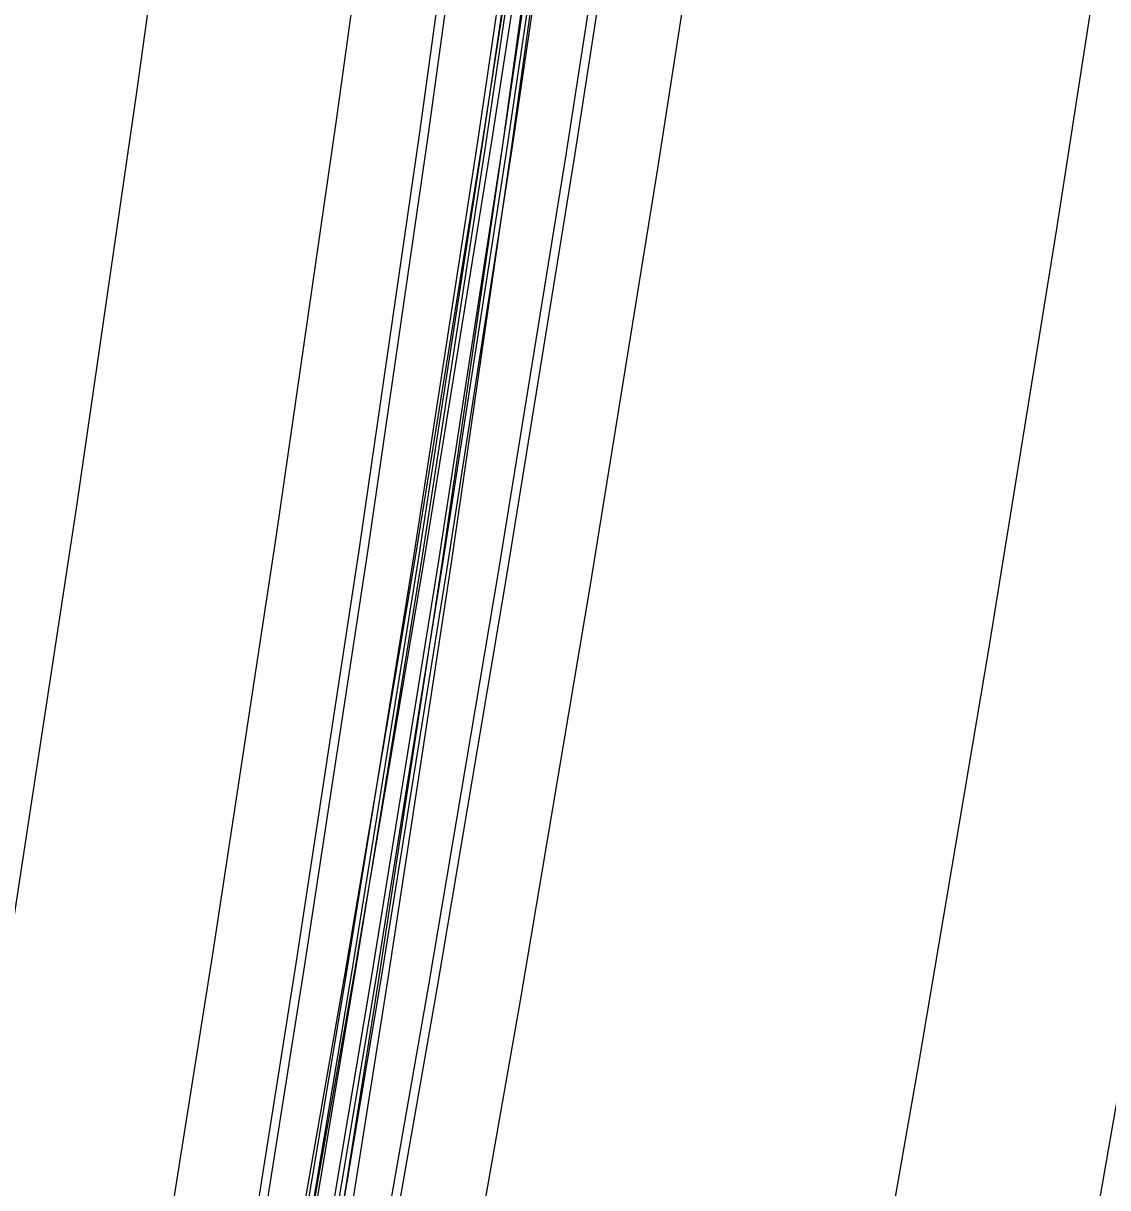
# Model space of a CAD drawing. Extents: x 1797478 to 1804836, y 246529 to 250952.
# Drawn here: x 1797578.2 to 1797642.7, y 246598.5 to 246667.8 of the extents above; entities that cross this region are included whole.
import ezdxf

# ---------------------------------------------------------------- set-up
doc = ezdxf.new("R2010")
doc.units = 0
for name, color, linetype in [('1', 7, 'Continuous'), ('DRAINAGE', 7, 'Continuous'), ('EDPV-LINE', 7, 'Continuous'), ('SHDR-UPAV', 7, 'Continuous')]:
    doc.layers.add(name, color=color, linetype=linetype)

msp = doc.modelspace()

# ---------------------------------------------------------------- linework, layer by layer
for points in [[(1797620.381, 246544.497), (1797620.381, 246544.5), (1797622.557, 246556.127), (1797627.075, 246580.938), (1797631.431, 246605.779), (1797635.623, 246630.65), (1797639.652, 246655.548), (1797643.517, 246680.474), (1797647.218, 246705.426), (1797650.755, 246730.403), (1797654.127, 246755.404), (1797657.336, 246780.428), (1797660.38, 246805.473), (1797661.548, 246815.474), (1797661.549, 246815.477), (1797662.631, 246824.953), (1797663.259, 246830.539), (1797664.779, 246844.399), (1797665.932, 246855.579)], [(1797620.381, 246544.497), (1797620.381, 246544.5), (1797622.557, 246556.127), (1797627.075, 246580.938), (1797631.431, 246605.779), (1797635.623, 246630.65), (1797639.652, 246655.548), (1797643.517, 246680.474), (1797647.218, 246705.426), (1797650.755, 246730.403), (1797654.127, 246755.404), (1797657.336, 246780.428), (1797660.38, 246805.473), (1797661.548, 246815.474), (1797661.549, 246815.477), (1797662.631, 246824.953), (1797663.259, 246830.539), (1797664.779, 246844.399), (1797665.932, 246855.579)], [(1797620.381, 246544.497), (1797620.381, 246544.5), (1797622.557, 246556.127), (1797627.075, 246580.938), (1797631.431, 246605.779), (1797635.623, 246630.65), (1797639.652, 246655.548), (1797643.517, 246680.474), (1797647.218, 246705.426), (1797650.755, 246730.403), (1797654.127, 246755.404), (1797657.336, 246780.428), (1797660.38, 246805.473), (1797661.548, 246815.474), (1797661.549, 246815.477), (1797662.631, 246824.953), (1797663.259, 246830.539), (1797664.779, 246844.399), (1797665.932, 246855.579)], [(1797620.381, 246544.497), (1797620.381, 246544.5), (1797622.557, 246556.127), (1797627.075, 246580.938), (1797631.431, 246605.779), (1797635.623, 246630.65), (1797639.652, 246655.548), (1797643.517, 246680.474), (1797647.218, 246705.426), (1797650.755, 246730.403), (1797654.127, 246755.404), (1797657.336, 246780.428), (1797660.38, 246805.473), (1797661.548, 246815.474), (1797661.549, 246815.477), (1797662.631, 246824.953), (1797663.259, 246830.539), (1797664.779, 246844.399), (1797665.932, 246855.579)], [(1797632.188, 246542.357), (1797632.189, 246542.36), (1797634.371, 246554.024), (1797638.903, 246578.913), (1797643.272, 246603.832), (1797647.476, 246628.78), (1797651.517, 246653.757), (1797655.394, 246678.761), (1797659.106, 246703.791), (1797662.653, 246728.846), (1797666.036, 246753.925), (1797669.254, 246779.028), (1797672.307, 246804.152), (1797673.479, 246814.183), (1797673.479, 246814.187), (1797674.565, 246823.692), (1797675.194, 246829.296), (1797676.719, 246843.199), (1797677.873, 246854.397)], [(1797632.189, 246542.357), (1797632.189, 246542.36), (1797634.371, 246554.024), (1797638.903, 246578.913), (1797643.272, 246603.832), (1797647.477, 246628.78), (1797651.517, 246653.757), (1797655.394, 246678.761), (1797659.106, 246703.791), (1797662.654, 246728.846), (1797666.036, 246753.925), (1797669.254, 246779.028), (1797672.307, 246804.151), (1797673.479, 246814.183), (1797673.479, 246814.187), (1797674.565, 246823.692), (1797675.194, 246829.296), (1797676.719, 246843.199), (1797677.873, 246854.397)], [(1797567.737, 246554.035), (1797567.737, 246554.038), (1797569.695, 246565.537), (1797573.751, 246590.068), (1797577.645, 246614.625), (1797581.377, 246639.205), (1797584.947, 246663.807), (1797588.355, 246688.431), (1797591.6, 246713.076), (1797594.684, 246737.74), (1797597.604, 246762.422), (1797600.362, 246787.121), (1797602.958, 246811.837), (1797603.948, 246821.704), (1797603.949, 246821.707), (1797604.863, 246831.056), (1797605.391, 246836.567), (1797606.665, 246850.239)], [(1797567.737, 246554.035), (1797567.737, 246554.038), (1797569.695, 246565.537), (1797573.751, 246590.068), (1797577.645, 246614.625), (1797581.377, 246639.205), (1797584.947, 246663.807), (1797588.355, 246688.431), (1797591.6, 246713.076), (1797594.684, 246737.74), (1797597.604, 246762.422), (1797600.362, 246787.121), (1797602.958, 246811.837), (1797603.948, 246821.704), (1797603.949, 246821.707), (1797604.863, 246831.056), (1797605.391, 246836.567), (1797606.665, 246850.239)], [(1797567.737, 246554.035), (1797567.737, 246554.038), (1797569.695, 246565.537), (1797573.751, 246590.068), (1797577.645, 246614.625), (1797581.377, 246639.205), (1797584.947, 246663.807), (1797588.355, 246688.431), (1797591.6, 246713.076), (1797594.684, 246737.74), (1797597.604, 246762.422), (1797600.362, 246787.121), (1797602.958, 246811.837), (1797603.948, 246821.704), (1797603.949, 246821.707), (1797604.863, 246831.056), (1797605.391, 246836.567), (1797606.665, 246850.239)], [(1797567.737, 246554.035), (1797567.737, 246554.038), (1797569.695, 246565.537), (1797573.751, 246590.068), (1797577.645, 246614.625), (1797581.377, 246639.205), (1797584.947, 246663.807), (1797588.355, 246688.431), (1797591.6, 246713.076), (1797594.684, 246737.74), (1797597.604, 246762.422), (1797600.362, 246787.121), (1797602.958, 246811.837), (1797603.948, 246821.704), (1797603.949, 246821.707), (1797604.863, 246831.056), (1797605.391, 246836.567), (1797606.665, 246850.239)], [(1797579.544, 246551.896), (1797579.545, 246551.899), (1797581.51, 246563.434), (1797585.579, 246588.043), (1797589.486, 246612.677), (1797593.231, 246637.335), (1797596.813, 246662.016), (1797600.232, 246686.718), (1797603.489, 246711.441), (1797606.583, 246736.183), (1797609.513, 246760.943), (1797612.281, 246785.721), (1797614.885, 246810.515), (1797615.879, 246820.413), (1797615.879, 246820.417), (1797616.797, 246829.795), (1797617.327, 246835.324), (1797618.605, 246849.039)], [(1797579.544, 246551.896), (1797579.545, 246551.899), (1797581.51, 246563.434), (1797585.579, 246588.043), (1797589.486, 246612.677), (1797593.231, 246637.335), (1797596.813, 246662.016), (1797600.232, 246686.718), (1797603.489, 246711.441), (1797606.583, 246736.183), (1797609.513, 246760.943), (1797612.281, 246785.721), (1797614.885, 246810.515), (1797615.879, 246820.413), (1797615.879, 246820.417), (1797616.797, 246829.795), (1797617.327, 246835.324), (1797618.605, 246849.039)], [(1797579.544, 246551.896), (1797579.545, 246551.899), (1797581.51, 246563.434), (1797585.579, 246588.043), (1797589.486, 246612.677), (1797593.231, 246637.335), (1797596.813, 246662.016), (1797600.232, 246686.718), (1797603.489, 246711.441), (1797606.583, 246736.183), (1797609.513, 246760.943), (1797612.281, 246785.721), (1797614.885, 246810.515), (1797615.879, 246820.413), (1797615.879, 246820.417), (1797616.797, 246829.795), (1797617.327, 246835.324), (1797618.605, 246849.039)], [(1797579.544, 246551.896), (1797579.545, 246551.899), (1797581.51, 246563.434), (1797585.579, 246588.043), (1797589.486, 246612.677), (1797593.231, 246637.335), (1797596.813, 246662.016), (1797600.232, 246686.718), (1797603.489, 246711.441), (1797606.583, 246736.183), (1797609.513, 246760.943), (1797612.281, 246785.721), (1797614.885, 246810.515), (1797615.879, 246820.413), (1797615.879, 246820.417), (1797616.797, 246829.795), (1797617.327, 246835.324), (1797618.605, 246849.039)], [(1797584.464, 246551.004), (1797584.465, 246551.007), (1797586.433, 246562.557), (1797590.508, 246587.199), (1797594.42, 246611.866), (1797598.17, 246636.556), (1797601.757, 246661.27), (1797605.181, 246686.004), (1797608.442, 246710.759), (1797611.54, 246735.534), (1797614.475, 246760.327), (1797617.247, 246785.138), (1797619.855, 246809.964), (1797620.85, 246819.876), (1797620.85, 246819.879), (1797621.769, 246829.27), (1797622.3, 246834.806), (1797623.58, 246848.539)], [(1797584.977, 246550.912), (1797584.978, 246550.914), (1797586.945, 246562.466), (1797591.021, 246587.111), (1797594.934, 246611.781), (1797598.684, 246636.475), (1797602.272, 246661.192), (1797605.697, 246685.93), (1797608.958, 246710.689), (1797612.057, 246735.467), (1797614.992, 246760.263), (1797617.764, 246785.077), (1797620.373, 246809.907), (1797621.368, 246819.82), (1797621.368, 246819.823), (1797622.287, 246829.215), (1797622.818, 246834.752), (1797624.099, 246848.487)], [(1797586.925, 246550.559), (1797586.926, 246550.561), (1797588.998, 246562.101), (1797593.297, 246586.722), (1797597.434, 246611.37), (1797601.409, 246636.046), (1797605.221, 246660.747), (1797608.871, 246685.472), (1797612.358, 246710.221), (1797615.682, 246734.992), (1797618.843, 246759.785), (1797621.841, 246784.598), (1797624.676, 246809.43), (1797625.761, 246819.344), (1797625.762, 246819.348), (1797626.766, 246828.742), (1797627.347, 246834.28), (1797628.753, 246848.019)], [(1797587.22, 246550.505), (1797587.221, 246550.508), (1797589.293, 246562.048), (1797593.593, 246586.671), (1797597.73, 246611.322), (1797601.705, 246635.999), (1797605.518, 246660.702), (1797609.168, 246685.429), (1797612.655, 246710.18), (1797615.98, 246734.953), (1797619.141, 246759.748), (1797622.139, 246784.563), (1797624.974, 246809.397), (1797626.059, 246819.312), (1797626.06, 246819.316), (1797627.064, 246828.711), (1797627.645, 246834.249), (1797629.051, 246847.989)], [(1797587.417, 246550.469), (1797587.417, 246550.472), (1797589.49, 246562.013), (1797593.79, 246586.637), (1797597.927, 246611.289), (1797601.903, 246635.968), (1797605.716, 246660.672), (1797609.366, 246685.401), (1797612.853, 246710.153), (1797616.178, 246734.927), (1797619.339, 246759.723), (1797622.338, 246784.539), (1797625.173, 246809.375), (1797626.258, 246819.291), (1797626.259, 246819.294), (1797627.263, 246828.69), (1797627.844, 246834.228), (1797629.25, 246847.969)], [(1797588.401, 246550.291), (1797588.401, 246550.294), (1797590.475, 246561.838), (1797594.776, 246586.469), (1797598.914, 246611.127), (1797602.891, 246635.812), (1797606.704, 246660.523), (1797610.356, 246685.258), (1797613.844, 246710.017), (1797617.169, 246734.798), (1797620.332, 246759.6), (1797623.331, 246784.423), (1797626.166, 246809.265), (1797627.252, 246819.183), (1797627.253, 246819.187), (1797628.258, 246828.584), (1797628.839, 246834.125), (1797630.245, 246847.869)], [(1797598.2, 246548.516), (1797598.201, 246548.518), (1797588.549, 246562.181), (1797593.028, 246586.768), (1797597.346, 246611.385), (1797601.502, 246636.031), (1797605.496, 246660.705), (1797609.328, 246685.406), (1797612.998, 246710.133), (1797616.504, 246734.885), (1797619.848, 246759.66), (1797623.029, 246784.458), (1797626.047, 246809.278), (1797627.206, 246819.188), (1797627.207, 246819.192), (1797628.28, 246828.582), (1797628.902, 246834.118), (1797630.41, 246847.853)], [(1797588.645, 246550.247), (1797588.646, 246550.25), (1797590.743, 246561.79), (1797595.044, 246586.423), (1797599.183, 246611.083), (1797603.159, 246635.77), (1797606.973, 246660.482), (1797610.625, 246685.219), (1797614.113, 246709.979), (1797617.439, 246734.762), (1797620.602, 246759.567), (1797623.601, 246784.391), (1797626.437, 246809.235), (1797627.523, 246819.154), (1797627.523, 246819.158), (1797628.528, 246828.556), (1797629.104, 246834.097), (1797630.497, 246847.844)], [(1797588.94, 246550.193), (1797588.941, 246550.196), (1797591.038, 246561.738), (1797595.339, 246586.372), (1797599.479, 246611.034), (1797603.456, 246635.723), (1797607.27, 246660.437), (1797610.922, 246685.176), (1797614.411, 246709.939), (1797617.737, 246734.723), (1797620.899, 246759.53), (1797623.899, 246784.356), (1797626.735, 246809.202), (1797627.821, 246819.122), (1797627.822, 246819.125), (1797628.826, 246828.524), (1797629.402, 246834.066), (1797630.795, 246847.814)], [(1797589.917, 246550.016), (1797589.918, 246550.019), (1797591.889, 246561.586), (1797595.97, 246586.264), (1797599.888, 246610.967), (1797603.644, 246635.693), (1797607.237, 246660.442), (1797610.666, 246685.213), (1797613.932, 246710.004), (1797617.035, 246734.815), (1797619.975, 246759.644), (1797622.751, 246784.491), (1797625.363, 246809.354), (1797626.36, 246819.28), (1797626.36, 246819.283), (1797627.28, 246828.688), (1797627.811, 246834.232), (1797629.094, 246847.985)], [(1797603.14, 246547.621), (1797603.141, 246547.623), (1797593.492, 246561.301), (1797597.977, 246585.92), (1797602.301, 246610.57), (1797606.462, 246635.249), (1797610.461, 246659.955), (1797614.298, 246684.689), (1797617.972, 246709.449), (1797621.483, 246734.233), (1797624.831, 246759.041), (1797628.016, 246783.872), (1797631.038, 246808.725), (1797632.198, 246818.648), (1797632.198, 246818.652), (1797633.273, 246828.055), (1797633.896, 246833.598), (1797635.405, 246847.351)], [(1797603.653, 246547.528), (1797603.653, 246547.53), (1797594.005, 246561.21), (1797598.491, 246585.832), (1797602.815, 246610.485), (1797606.976, 246635.168), (1797610.976, 246659.878), (1797614.813, 246684.615), (1797618.487, 246709.378), (1797621.999, 246734.166), (1797625.348, 246758.977), (1797628.533, 246783.812), (1797631.555, 246808.668), (1797632.716, 246818.592), (1797632.716, 246818.596), (1797633.791, 246828), (1797634.414, 246833.544), (1797635.924, 246847.299)], [(1797608.573, 246546.636), (1797608.573, 246546.639), (1797598.928, 246560.333), (1797603.419, 246584.989), (1797607.748, 246609.674), (1797611.915, 246634.389), (1797615.92, 246659.131), (1797619.762, 246683.901), (1797623.441, 246708.697), (1797626.957, 246733.517), (1797630.31, 246758.361), (1797633.499, 246783.228), (1797636.525, 246808.117), (1797637.687, 246818.055), (1797637.687, 246818.058), (1797638.764, 246827.475), (1797639.387, 246833.026), (1797640.898, 246846.799)], [(1797608.573, 246546.636), (1797608.573, 246546.639), (1797598.928, 246560.333), (1797603.419, 246584.989), (1797607.748, 246609.674), (1797611.915, 246634.389), (1797615.92, 246659.131), (1797619.762, 246683.901), (1797623.441, 246708.697), (1797626.957, 246733.517), (1797630.31, 246758.361), (1797633.499, 246783.228), (1797636.525, 246808.117), (1797637.687, 246818.055), (1797637.687, 246818.058), (1797638.764, 246827.475), (1797639.387, 246833.026), (1797640.898, 246846.799)], [(1797608.573, 246546.636), (1797608.573, 246546.639), (1797598.928, 246560.333), (1797603.419, 246584.989), (1797607.748, 246609.674), (1797611.915, 246634.389), (1797615.92, 246659.131), (1797619.762, 246683.901), (1797623.441, 246708.697), (1797626.957, 246733.517), (1797630.31, 246758.361), (1797633.499, 246783.228), (1797636.525, 246808.117), (1797637.687, 246818.055), (1797637.687, 246818.058), (1797638.764, 246827.475), (1797639.387, 246833.026), (1797640.898, 246846.799)], [(1797608.573, 246546.636), (1797608.573, 246546.639), (1797598.928, 246560.333), (1797603.419, 246584.989), (1797607.748, 246609.674), (1797611.915, 246634.389), (1797615.92, 246659.131), (1797619.762, 246683.901), (1797623.441, 246708.697), (1797626.957, 246733.517), (1797630.31, 246758.361), (1797633.499, 246783.228), (1797636.525, 246808.117), (1797637.687, 246818.055), (1797637.687, 246818.058), (1797638.764, 246827.475), (1797639.387, 246833.026), (1797640.898, 246846.799)], [(1797608.573, 246546.636), (1797608.573, 246546.639), (1797598.928, 246560.333), (1797603.419, 246584.989), (1797607.748, 246609.674), (1797611.915, 246634.389), (1797615.92, 246659.131), (1797619.762, 246683.901), (1797623.441, 246708.697), (1797626.957, 246733.517), (1797630.31, 246758.361), (1797633.499, 246783.228), (1797636.525, 246808.117), (1797637.687, 246818.055), (1797637.687, 246818.058), (1797638.764, 246827.475), (1797639.387, 246833.026), (1797640.898, 246846.799)]]:
    msp.add_lwpolyline(points)
at = {"layer": '1'}
for points in [[(1797620.381, 246544.497), (1797620.381, 246544.5), (1797622.557, 246556.127), (1797627.075, 246580.938), (1797631.431, 246605.779), (1797635.623, 246630.65), (1797639.652, 246655.548), (1797643.517, 246680.474), (1797647.218, 246705.426), (1797650.755, 246730.403), (1797654.127, 246755.404), (1797657.336, 246780.428), (1797660.38, 246805.473), (1797661.548, 246815.474), (1797661.549, 246815.477), (1797662.631, 246824.953), (1797663.259, 246830.539), (1797664.779, 246844.399), (1797665.932, 246855.579)], [(1797567.737, 246554.035), (1797567.737, 246554.038), (1797569.695, 246565.537), (1797573.751, 246590.068), (1797577.645, 246614.625), (1797581.377, 246639.205), (1797584.947, 246663.807), (1797588.355, 246688.431), (1797591.6, 246713.076), (1797594.684, 246737.74), (1797597.604, 246762.422), (1797600.362, 246787.121), (1797602.958, 246811.837), (1797603.948, 246821.704), (1797603.949, 246821.707), (1797604.863, 246831.056), (1797605.391, 246836.567), (1797606.665, 246850.239)]]:
    msp.add_lwpolyline(points, dxfattribs=at)
at = {"layer": 'DRAINAGE'}
for points in [[(1797586.925, 246550.559), (1797586.926, 246550.561), (1797588.998, 246562.101), (1797593.297, 246586.722), (1797597.434, 246611.37), (1797601.409, 246636.046), (1797605.221, 246660.747), (1797608.871, 246685.472), (1797612.358, 246710.221), (1797615.682, 246734.992), (1797618.843, 246759.785), (1797621.841, 246784.598), (1797624.676, 246809.43), (1797625.761, 246819.344), (1797625.762, 246819.348), (1797626.766, 246828.742), (1797627.347, 246834.28), (1797628.753, 246848.019)], [(1797588.94, 246550.193), (1797588.941, 246550.196), (1797591.038, 246561.738), (1797595.339, 246586.372), (1797599.479, 246611.034), (1797603.456, 246635.723), (1797607.27, 246660.437), (1797610.922, 246685.176), (1797614.411, 246709.939), (1797617.737, 246734.723), (1797620.899, 246759.53), (1797623.899, 246784.356), (1797626.735, 246809.202), (1797627.821, 246819.122), (1797627.822, 246819.125), (1797628.826, 246828.524), (1797629.402, 246834.066), (1797630.795, 246847.814)]]:
    msp.add_lwpolyline(points, dxfattribs=at)
at = {"layer": 'EDPV-LINE'}
for points in [[(1797579.544, 246551.896), (1797579.545, 246551.899), (1797581.51, 246563.434), (1797585.579, 246588.043), (1797589.486, 246612.677), (1797593.231, 246637.335), (1797596.813, 246662.016), (1797600.232, 246686.718), (1797603.489, 246711.441), (1797606.583, 246736.183), (1797609.513, 246760.943), (1797612.281, 246785.721), (1797614.885, 246810.515), (1797615.879, 246820.413), (1797615.879, 246820.417), (1797616.797, 246829.795), (1797617.327, 246835.324), (1797618.605, 246849.039)], [(1797579.544, 246551.896), (1797579.545, 246551.899), (1797581.51, 246563.434), (1797585.579, 246588.043), (1797589.486, 246612.677), (1797593.231, 246637.335), (1797596.813, 246662.016), (1797600.232, 246686.718), (1797603.489, 246711.441), (1797606.583, 246736.183), (1797609.513, 246760.943), (1797612.281, 246785.721), (1797614.885, 246810.515), (1797615.879, 246820.413), (1797615.879, 246820.417), (1797616.797, 246829.795), (1797617.327, 246835.324), (1797618.605, 246849.039)], [(1797586.925, 246550.559), (1797586.926, 246550.561), (1797588.998, 246562.101), (1797593.297, 246586.722), (1797597.434, 246611.37), (1797601.409, 246636.046), (1797605.221, 246660.747), (1797608.871, 246685.472), (1797612.358, 246710.221), (1797615.682, 246734.992), (1797618.843, 246759.785), (1797621.841, 246784.598), (1797624.676, 246809.43), (1797625.761, 246819.344), (1797625.762, 246819.348), (1797626.766, 246828.742), (1797627.347, 246834.28), (1797628.753, 246848.019)], [(1797588.94, 246550.193), (1797588.941, 246550.196), (1797591.038, 246561.738), (1797595.339, 246586.372), (1797599.479, 246611.034), (1797603.456, 246635.723), (1797607.27, 246660.437), (1797610.922, 246685.176), (1797614.411, 246709.939), (1797617.737, 246734.723), (1797620.899, 246759.53), (1797623.899, 246784.356), (1797626.735, 246809.202), (1797627.821, 246819.122), (1797627.822, 246819.125), (1797628.826, 246828.524), (1797629.402, 246834.066), (1797630.795, 246847.814)], [(1797608.573, 246546.636), (1797608.573, 246546.639), (1797598.928, 246560.333), (1797603.419, 246584.989), (1797607.748, 246609.674), (1797611.915, 246634.389), (1797615.92, 246659.131), (1797619.762, 246683.901), (1797623.441, 246708.697), (1797626.957, 246733.517), (1797630.31, 246758.361), (1797633.499, 246783.228), (1797636.525, 246808.117), (1797637.687, 246818.055), (1797637.687, 246818.058), (1797638.764, 246827.475), (1797639.387, 246833.026), (1797640.898, 246846.799)]]:
    msp.add_lwpolyline(points, dxfattribs=at)
at = {"layer": 'SHDR-UPAV'}
for points in [[(1797598.733, 246548.419), (1797598.734, 246548.422), (1797589.082, 246562.086), (1797593.562, 246586.676), (1797597.881, 246611.297), (1797602.037, 246635.946), (1797606.032, 246660.624), (1797609.864, 246685.329), (1797613.534, 246710.059), (1797617.041, 246734.814), (1797620.386, 246759.593), (1797623.567, 246784.395), (1797626.586, 246809.218), (1797627.745, 246819.13), (1797627.745, 246819.134), (1797628.819, 246828.525), (1797629.441, 246834.062), (1797630.949, 246847.799)], [(1797598.733, 246548.419), (1797598.734, 246548.422), (1797589.082, 246562.086), (1797593.562, 246586.676), (1797597.881, 246611.297), (1797602.037, 246635.946), (1797606.032, 246660.624), (1797609.864, 246685.329), (1797613.534, 246710.059), (1797617.041, 246734.814), (1797620.386, 246759.593), (1797623.567, 246784.395), (1797626.586, 246809.218), (1797627.745, 246819.13), (1797627.745, 246819.134), (1797628.819, 246828.525), (1797629.441, 246834.062), (1797630.949, 246847.799)], [(1797589.384, 246550.113), (1797589.385, 246550.116), (1797591.355, 246561.681), (1797595.436, 246586.355), (1797599.354, 246611.055), (1797603.109, 246635.778), (1797606.701, 246660.523), (1797610.13, 246685.29), (1797613.396, 246710.078), (1797616.498, 246734.885), (1797619.437, 246759.711), (1797622.213, 246784.554), (1797624.825, 246809.413), (1797625.821, 246819.338), (1797625.821, 246819.342), (1797626.741, 246828.745), (1797627.273, 246834.288), (1797628.555, 246848.039)], [(1797589.384, 246550.113), (1797589.385, 246550.116), (1797591.355, 246561.681), (1797595.436, 246586.355), (1797599.354, 246611.055), (1797603.109, 246635.778), (1797606.701, 246660.523), (1797610.13, 246685.29), (1797613.396, 246710.078), (1797616.498, 246734.885), (1797619.437, 246759.711), (1797622.213, 246784.554), (1797624.825, 246809.413), (1797625.821, 246819.338), (1797625.821, 246819.342), (1797626.741, 246828.745), (1797627.273, 246834.288), (1797628.555, 246848.039)]]:
    msp.add_lwpolyline(points, dxfattribs=at)

doc.saveas('drawing.dxf')
